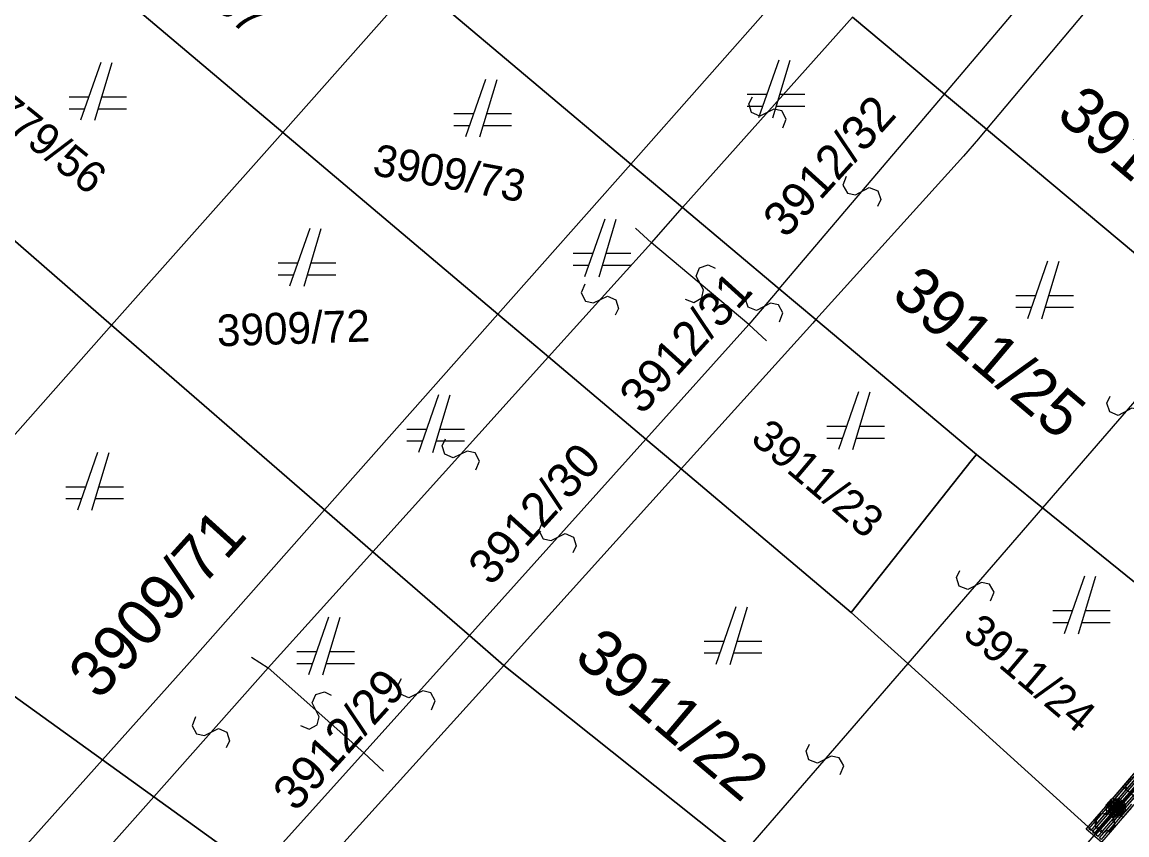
# Model space of a CAD drawing. Extents: x -266179 to -264727, y -1243225 to -1241702.
# Drawn here: x -264900.08 to -264861.72, y -1242558.5 to -1242530.28 of the extents above; entities that cross this region are included whole.
import ezdxf

# ---------------------------------------------------------------- set-up
doc = ezdxf.new("R2010")
doc.units = 0
for name, color, linetype in [('Vrstva 1', 7, 'Continuous'), ('Vrstva 19', 7, 'Continuous'), ('Vrstva 2', 7, 'Continuous'), ('Vrstva 21', 7, 'Continuous')]:
    doc.layers.add(name, color=color, linetype=linetype)

msp = doc.modelspace()

# ---------------------------------------------------------------- linework, layer by layer
at = {"layer": 'Vrstva 1'}
for p, q in [((-264891.03, -1242534.11), (-264900.04, -1242526.51)), ((-264900.04, -1242526.51), (-264891.03, -1242534.11)), ((-264861.8, -1242528.29), (-264866.6, -1242534)), ((-264878.94, -1242535.21), (-264873.08, -1242528.57)), ((-264886.42, -1242528.92), (-264891.03, -1242534.11)), ((-264878.94, -1242535.21), (-264886.42, -1242528.92)), ((-264886.42, -1242528.92), (-264878.94, -1242535.21)), ((-264868.06, -1242532.78), (-264871.25, -1242530.11)), ((-264871.25, -1242530.11), (-264868.06, -1242532.78)), ((-264897.35, -1242531.69), (-264898.05, -1242533.69)), ((-264897.55, -1242533.69), (-264896.95, -1242531.69)), ((-264873.81, -1242531.6), (-264874.51, -1242533.6)), ((-264874.01, -1242533.6), (-264873.41, -1242531.6)), ((-264883.99, -1242532.27), (-264884.69, -1242534.27)), ((-264884.19, -1242534.27), (-264883.59, -1242532.27)), ((-264897.77, -1242532.89), (-264898.45, -1242532.89)), ((-264896.45, -1242532.89), (-264897.31, -1242532.89)), ((-264874.23, -1242532.8), (-264874.91, -1242532.8)), ((-264872.91, -1242532.8), (-264873.77, -1242532.8)), ((-264866.6, -1242534), (-264868.06, -1242532.78)), ((-264868.06, -1242532.78), (-264866.6, -1242534)), ((-264898.45, -1242533.29), (-264897.91, -1242533.29)), ((-264897.43, -1242533.29), (-264896.45, -1242533.29)), ((-264874.91, -1242533.2), (-264874.37, -1242533.2)), ((-264873.89, -1242533.2), (-264872.91, -1242533.2)), ((-264884.41, -1242533.47), (-264885.09, -1242533.47)), ((-264883.09, -1242533.47), (-264883.95, -1242533.47)), ((-264891.03, -1242534.11), (-264896.97, -1242540.8)), ((-264883.56, -1242540.42), (-264891.03, -1242534.11)), ((-264891.03, -1242534.11), (-264883.56, -1242540.42)), ((-264885.09, -1242533.87), (-264884.55, -1242533.87)), ((-264884.07, -1242533.87), (-264883.09, -1242533.87)), ((-264866.6, -1242534), (-264866.88, -1242534.33)), ((-264858.88, -1242540.46), (-264866.6, -1242534)), ((-264866.6, -1242534), (-264858.88, -1242540.46)), ((-264866.88, -1242534.33), (-264867.4, -1242534.94)), ((-264896.97, -1242540.8), (-264903.52, -1242535.12)), ((-264903.52, -1242535.12), (-264896.97, -1242540.8)), ((-264883.56, -1242540.42), (-264878.94, -1242535.21)), ((-264877.15, -1242536.72), (-264878.94, -1242535.21)), ((-264878.94, -1242535.21), (-264877.15, -1242536.72)), ((-264867.4, -1242534.94), (-264872.52, -1242540.61)), ((-264873.79, -1242539.54), (-264877.15, -1242536.72)), ((-264877.15, -1242536.72), (-264873.79, -1242539.54)), ((-264879.85, -1242537.12), (-264880.55, -1242539.12)), ((-264880.05, -1242539.12), (-264879.45, -1242537.12)), ((-264890.09, -1242537.45), (-264890.79, -1242539.45)), ((-264890.29, -1242539.45), (-264889.69, -1242537.45)), ((-264880.27, -1242538.32), (-264880.95, -1242538.32)), ((-264878.95, -1242538.32), (-264879.81, -1242538.32)), ((-264890.51, -1242538.65), (-264891.19, -1242538.65)), ((-264889.19, -1242538.65), (-264890.05, -1242538.65)), ((-264880.95, -1242538.72), (-264880.41, -1242538.72)), ((-264879.93, -1242538.72), (-264878.95, -1242538.72)), ((-264864.48, -1242538.58), (-264865.18, -1242540.58)), ((-264864.68, -1242540.58), (-264864.08, -1242538.58)), ((-264891.19, -1242539.05), (-264890.65, -1242539.05)), ((-264890.17, -1242539.05), (-264889.19, -1242539.05)), ((-264872.52, -1242540.61), (-264873.79, -1242539.54)), ((-264873.79, -1242539.54), (-264872.52, -1242540.61)), ((-264864.9, -1242539.78), (-264865.58, -1242539.78)), ((-264863.58, -1242539.78), (-264864.44, -1242539.78)), ((-264865.58, -1242540.18), (-264865.04, -1242540.18)), ((-264864.56, -1242540.18), (-264863.58, -1242540.18)), ((-264889.58, -1242547.21), (-264883.56, -1242540.42)), ((-264881.8, -1242541.9), (-264883.56, -1242540.42)), ((-264883.56, -1242540.42), (-264881.8, -1242541.9)), ((-264872.52, -1242540.61), (-264872.63, -1242540.73)), ((-264866.94, -1242545.29), (-264872.52, -1242540.61)), ((-264872.52, -1242540.61), (-264866.94, -1242545.29)), ((-264896.97, -1242540.8), (-264905.18, -1242550.06)), ((-264889.58, -1242547.21), (-264896.97, -1242540.8)), ((-264896.97, -1242540.8), (-264889.58, -1242547.21)), ((-264872.63, -1242540.73), (-264877.2, -1242545.79)), ((-264878.42, -1242544.76), (-264881.8, -1242541.9)), ((-264881.8, -1242541.9), (-264878.42, -1242544.76)), ((-264885.62, -1242543.22), (-264886.32, -1242545.22)), ((-264885.82, -1242545.22), (-264885.22, -1242543.22)), ((-264871.04, -1242543.12), (-264871.74, -1242545.12)), ((-264871.24, -1242545.12), (-264870.64, -1242543.12)), ((-264886.04, -1242544.42), (-264886.72, -1242544.42)), ((-264884.72, -1242544.42), (-264885.58, -1242544.42)), ((-264871.46, -1242544.32), (-264872.14, -1242544.32)), ((-264870.14, -1242544.32), (-264871, -1242544.32)), ((-264886.72, -1242544.82), (-264886.18, -1242544.82)), ((-264885.7, -1242544.82), (-264884.72, -1242544.82)), ((-264877.2, -1242545.79), (-264878.42, -1242544.76)), ((-264878.42, -1242544.76), (-264877.2, -1242545.79)), ((-264872.14, -1242544.72), (-264871.6, -1242544.72)), ((-264871.12, -1242544.72), (-264870.14, -1242544.72)), ((-264897.46, -1242545.22), (-264898.16, -1242547.22)), ((-264897.66, -1242547.22), (-264897.06, -1242545.22)), ((-264867.13, -1242545.51), (-264866.94, -1242545.29)), ((-264866.94, -1242545.29), (-264867.13, -1242545.51)), ((-264864.65, -1242547.14), (-264866.94, -1242545.29)), ((-264866.94, -1242545.29), (-264864.65, -1242547.14)), ((-264871.3, -1242550.77), (-264867.13, -1242545.51)), ((-264867.13, -1242545.51), (-264871.3, -1242550.77)), ((-264877.2, -1242545.79), (-264877.75, -1242546.4)), ((-264871.3, -1242550.77), (-264877.2, -1242545.79)), ((-264877.2, -1242545.79), (-264871.3, -1242550.77)), ((-264897.88, -1242546.42), (-264898.56, -1242546.42)), ((-264896.56, -1242546.42), (-264897.42, -1242546.42)), ((-264877.75, -1242546.4), (-264882.75, -1242551.94)), ((-264898.56, -1242546.82), (-264898.02, -1242546.82)), ((-264897.54, -1242546.82), (-264896.56, -1242546.82)), ((-264857.82, -1242552.67), (-264864.65, -1242547.14)), ((-264864.65, -1242547.14), (-264857.82, -1242552.67)), ((-264894.07, -1242552.29), (-264889.58, -1242547.21)), ((-264887.9, -1242548.67), (-264889.58, -1242547.21)), ((-264889.58, -1242547.21), (-264887.9, -1242548.67)), ((-264884.55, -1242551.57), (-264887.9, -1242548.67)), ((-264887.9, -1242548.67), (-264884.55, -1242551.57)), ((-264863.2, -1242549.52), (-264863.9, -1242551.52)), ((-264863.4, -1242551.52), (-264862.8, -1242549.52)), ((-264875.3, -1242550.58), (-264876, -1242552.58)), ((-264875.5, -1242552.58), (-264874.9, -1242550.58)), ((-264889.44, -1242550.94), (-264890.14, -1242552.94)), ((-264889.64, -1242552.94), (-264889.04, -1242550.94)), ((-264869.33, -1242552.55), (-264871.3, -1242550.77)), ((-264871.3, -1242550.77), (-264869.33, -1242552.55)), ((-264863.62, -1242550.72), (-264864.3, -1242550.72)), ((-264862.3, -1242550.72), (-264863.16, -1242550.72)), ((-264864.3, -1242551.12), (-264863.76, -1242551.12)), ((-264863.28, -1242551.12), (-264862.3, -1242551.12)), ((-264883.36, -1242552.61), (-264884.55, -1242551.57)), ((-264884.55, -1242551.57), (-264883.36, -1242552.61)), ((-264875.72, -1242551.78), (-264876.4, -1242551.78)), ((-264874.4, -1242551.78), (-264875.26, -1242551.78)), ((-264889.86, -1242552.14), (-264890.54, -1242552.14)), ((-264888.54, -1242552.14), (-264889.4, -1242552.14)), ((-264882.75, -1242551.94), (-264883.36, -1242552.61)), ((-264876.4, -1242552.18), (-264875.86, -1242552.18)), ((-264875.38, -1242552.18), (-264874.4, -1242552.18)), ((-264897.29, -1242555.89), (-264902.3, -1242552.28)), ((-264902.3, -1242552.28), (-264897.29, -1242555.89)), ((-264897.29, -1242555.89), (-264894.07, -1242552.29)), ((-264890.54, -1242552.54), (-264890, -1242552.54)), ((-264889.52, -1242552.54), (-264888.54, -1242552.54)), ((-264862.81, -1242558.45), (-264869.33, -1242552.55)), ((-264869.33, -1242552.55), (-264862.81, -1242558.45)), ((-264883.36, -1242552.61), (-264888.37, -1242558.16)), ((-264875.09, -1242559.2), (-264883.36, -1242552.61)), ((-264883.36, -1242552.61), (-264875.09, -1242559.2)), ((-264858.24, -1242553.15), (-264862.81, -1242558.45)), ((-264909.4, -1242569.43), (-264897.29, -1242555.89)), ((-264895.51, -1242557.17), (-264897.29, -1242555.89)), ((-264897.29, -1242555.89), (-264895.51, -1242557.17)), ((-264891.92, -1242559.75), (-264895.51, -1242557.17)), ((-264895.51, -1242557.17), (-264891.92, -1242559.75)), ((-264888.37, -1242558.16), (-264890.64, -1242560.67)), ((-264862.81, -1242558.45), (-264863.34, -1242559.06))]:
    msp.add_line(p, q, dxfattribs=at)
at = {"layer": 'Vrstva 19'}
for p, q in [((-264858.24, -1242553.15), (-264862.81, -1242558.45)), ((-264862.81, -1242558.45), (-264863.34, -1242559.06))]:
    msp.add_line(p, q, dxfattribs=at)
for points in [[(-264861.336, -1242557.278), (-264861.866, -1242556.821), (-264861.037, -1242555.859)], [(-264861.72, -1242556.881), (-264861.781, -1242556.829), (-264860.952, -1242555.867)], [(-264861.478, -1242557.44), (-264862.309, -1242558.402), (-264862.609, -1242558.75), (-264863.139, -1242558.292), (-264862.309, -1242557.331), (-264861.479, -1242556.37)], [(-264861.097, -1242556.158), (-264861.927, -1242557.119), (-264862.757, -1242558.08), (-264862.98, -1242558.337), (-264863.04, -1242558.285), (-264862.21, -1242557.324), (-264861.38, -1242556.363)], [(-264860.976, -1242556.262), (-264861.806, -1242557.223), (-264862.636, -1242558.185), (-264862.859, -1242558.442), (-264862.919, -1242558.39), (-264862.089, -1242557.428), (-264861.259, -1242556.467)], [(-264861.189, -1242556.279), (-264862.022, -1242557.238), (-264862.245, -1242557.494), (-264862.305, -1242557.442), (-264861.472, -1242556.483)], [(-264861.068, -1242556.384), (-264861.901, -1242557.343), (-264862.124, -1242557.599), (-264862.185, -1242557.547), (-264861.352, -1242556.588)], [(-264861.685, -1242557.328), (-264862.515, -1242558.289), (-264862.738, -1242558.546), (-264862.798, -1242558.494), (-264861.968, -1242557.533), (-264861.138, -1242556.572)], [(-264861.564, -1242557.433), (-264862.394, -1242558.394), (-264862.616, -1242558.651), (-264862.677, -1242558.599), (-264861.847, -1242557.638), (-264861.017, -1242556.676)], [(-264861.561, -1242557.546), (-264861.863, -1242557.893), (-264862.391, -1242557.434), (-264861.558, -1242556.475)], [(-264860.947, -1242556.489), (-264861.78, -1242557.448), (-264862.003, -1242557.704), (-264862.064, -1242557.652), (-264861.231, -1242556.693)], [(-264861.66, -1242557.553), (-264861.883, -1242557.809), (-264861.943, -1242557.757), (-264861.11, -1242556.798)], [(-264861.774, -1242557.674), (-264861.952, -1242557.878), (-264862.22, -1242557.896), (-264862.423, -1242557.718), (-264862.441, -1242557.45), (-264862.263, -1242557.247), (-264861.995, -1242557.229), (-264861.792, -1242557.406), (-264861.774, -1242557.674), (-264861.81, -1242557.656), (-264861.968, -1242557.836), (-264862.081, -1242557.844), (-264861.818, -1242557.543), (-264861.826, -1242557.43), (-264862.194, -1242557.852), (-264862.254, -1242557.799), (-264861.886, -1242557.377), (-264861.946, -1242557.325), (-264862.315, -1242557.746), (-264862.375, -1242557.694), (-264862.006, -1242557.272), (-264862.119, -1242557.28), (-264862.382, -1242557.581), (-264862.39, -1242557.468), (-264862.232, -1242557.287)], [(-264862.157, -1242558.183), (-264862.334, -1242558.388), (-264862.602, -1242558.408), (-264862.806, -1242558.231), (-264862.826, -1242557.963), (-264862.65, -1242557.759), (-264862.382, -1242557.739), (-264862.177, -1242557.915), (-264862.157, -1242558.183), (-264862.194, -1242558.165), (-264862.351, -1242558.346), (-264862.464, -1242558.355), (-264862.203, -1242558.052), (-264862.211, -1242557.939), (-264862.577, -1242558.363), (-264862.637, -1242558.311), (-264862.272, -1242557.887), (-264862.332, -1242557.834), (-264862.698, -1242558.259), (-264862.758, -1242558.206), (-264862.393, -1242557.782), (-264862.506, -1242557.791), (-264862.767, -1242558.094), (-264862.775, -1242557.981), (-264862.618, -1242557.799)]]:
    msp.add_lwpolyline(points, dxfattribs=at)
at = {"layer": 'Vrstva 2'}
for p, q in [((-264868.06, -1242532.78), (-264862.5, -1242526.23)), ((-264871.25, -1242530.11), (-264877.15, -1242536.72)), ((-264873.79, -1242539.54), (-264868.06, -1242532.78)), ((-264878.23, -1242537.94), (-264877.15, -1242536.72)), ((-264878.78, -1242537.43), (-264878.23, -1242537.94)), ((-264881.8, -1242541.9), (-264878.23, -1242537.94)), ((-264874.85, -1242540.78), (-264878.23, -1242537.94)), ((-264873.79, -1242539.54), (-264874.85, -1242540.78)), ((-264858.88, -1242540.46), (-264864.65, -1242547.14)), ((-264878.42, -1242544.76), (-264874.85, -1242540.78)), ((-264874.24, -1242541.35), (-264874.85, -1242540.78)), ((-264881.8, -1242541.9), (-264887.9, -1242548.67)), ((-264884.55, -1242551.57), (-264878.42, -1242544.76)), ((-264864.65, -1242547.14), (-264869.33, -1242552.55)), ((-264891.54, -1242552.7), (-264887.9, -1242548.67)), ((-264884.55, -1242551.57), (-264888.22, -1242555.65)), ((-264892.12, -1242552.33), (-264891.54, -1242552.7)), ((-264869.33, -1242552.55), (-264875.09, -1242559.2)), ((-264895.51, -1242557.17), (-264891.54, -1242552.7)), ((-264888.22, -1242555.65), (-264891.54, -1242552.7)), ((-264891.92, -1242559.75), (-264888.22, -1242555.65)), ((-264887.53, -1242556.28), (-264888.22, -1242555.65)), ((-264895.51, -1242557.17), (-264905.09, -1242567.97))]:
    msp.add_line(p, q, dxfattribs=at)
for points in [[(-264873.674, -1242533.952), (-264873.549, -1242533.647), (-264873.7, -1242533.365), (-264873.98, -1242533.303), (-264874.462, -1242533.543), (-264874.752, -1242533.418), (-264874.847, -1242533.119), (-264874.726, -1242532.878)], [(-264871.465, -1242535.637), (-264871.581, -1242535.945), (-264871.424, -1242536.223), (-264871.142, -1242536.277), (-264870.667, -1242536.025), (-264870.373, -1242536.143), (-264870.27, -1242536.439), (-264870.385, -1242536.683)], [(-264877.061, -1242539.902), (-264876.753, -1242540.017), (-264876.475, -1242539.858), (-264876.422, -1242539.577), (-264876.676, -1242539.102), (-264876.56, -1242538.808), (-264876.263, -1242538.704), (-264876.019, -1242538.818)], [(-264880.538, -1242539.381), (-264880.664, -1242539.684), (-264880.515, -1242539.967), (-264880.236, -1242540.031), (-264879.752, -1242539.793), (-264879.463, -1242539.92), (-264879.369, -1242540.219), (-264879.492, -1242540.459)], [(-264873.782, -1242540.685), (-264873.665, -1242540.378), (-264873.821, -1242540.1), (-264874.102, -1242540.044), (-264874.579, -1242540.294), (-264874.872, -1242540.175), (-264874.973, -1242539.878), (-264874.858, -1242539.635)], [(-264861.23, -1242544.328), (-264861.111, -1242544.022), (-264861.266, -1242543.742), (-264861.547, -1242543.685), (-264862.025, -1242543.932), (-264862.317, -1242543.812), (-264862.417, -1242543.514), (-264862.3, -1242543.272)], [(-264884.326, -1242545.824), (-264884.2, -1242545.52), (-264884.35, -1242545.238), (-264884.629, -1242545.174), (-264885.112, -1242545.412), (-264885.402, -1242545.285), (-264885.496, -1242544.986), (-264885.374, -1242544.746)], [(-264882.009, -1242547.626), (-264882.135, -1242547.93), (-264881.985, -1242548.213), (-264881.706, -1242548.276), (-264881.223, -1242548.038), (-264880.933, -1242548.164), (-264880.839, -1242548.464), (-264880.961, -1242548.704)], [(-264866.456, -1242550.374), (-264866.336, -1242550.067), (-264866.491, -1242549.788), (-264866.771, -1242549.73), (-264867.25, -1242549.977), (-264867.542, -1242549.856), (-264867.642, -1242549.559), (-264867.524, -1242549.316)], [(-264885.861, -1242554.149), (-264885.735, -1242553.845), (-264885.885, -1242553.562), (-264886.164, -1242553.499), (-264886.647, -1242553.737), (-264886.937, -1242553.611), (-264887.031, -1242553.311), (-264886.909, -1242553.071)], [(-264890.416, -1242554.702), (-264890.111, -1242554.826), (-264889.829, -1242554.675), (-264889.768, -1242554.395), (-264890.009, -1242553.913), (-264889.884, -1242553.623), (-264889.585, -1242553.527), (-264889.344, -1242553.648)], [(-264894.053, -1242554.4), (-264894.176, -1242554.705), (-264894.025, -1242554.986), (-264893.745, -1242555.047), (-264893.264, -1242554.806), (-264892.973, -1242554.93), (-264892.877, -1242555.229), (-264892.997, -1242555.47)], [(-264871.676, -1242556.404), (-264871.556, -1242556.097), (-264871.711, -1242555.818), (-264871.991, -1242555.76), (-264872.47, -1242556.007), (-264872.762, -1242555.886), (-264872.862, -1242555.589), (-264872.744, -1242555.346)]]:
    msp.add_lwpolyline(points, dxfattribs=at)
at = {"layer": 'Vrstva 21'}
for p, q in [((-264858.24, -1242553.15), (-264862.81, -1242558.45)), ((-264862.81, -1242558.45), (-264863.34, -1242559.06))]:
    msp.add_line(p, q, dxfattribs=at)

# ---------------------------------------------------------------- texts
at = {"layer": 'Vrstva 1'}
for s, height, rotation, p in [('4779/57', 1.1, 318.4499, (-264896.228, -1242527.277)), ('4779/56', 1.1, 321.1428, (-264901.874, -1242532.981)), ('3911/26', 1.6, 319.7677, (-264864.228, -1242533.584)), ('3912/32', 1.2, 47.842, (-264873.567, -1242537.823)), ('3909/73', 1.1, 349.6188, (-264887.951, -1242535.583)), ('3912/31', 1.2, 47.842, (-264878.552, -1242543.948)), ('3911/25', 1.6, 319.7677, (-264869.954, -1242539.843)), ('3909/72', 1.1, 1.8908, (-264893.299, -1242541.541)), ('3911/23', 1.1, 319.7677, (-264874.833, -1242544.815)), ('3912/30', 1.2, 47.842, (-264883.802, -1242549.891)), ('3909/71', 1.6, 47.842, (-264897.405, -1242553.856)), ('3911/24', 1.1, 319.7677, (-264867.473, -1242551.575)), ('3911/22', 1.6, 319.7677, (-264880.964, -1242552.413)), ('3912/29', 1.2, 47.842, (-264890.58, -1242557.726))]:
    msp.add_text(s, height=height, rotation=rotation, dxfattribs=at).set_placement(p)

doc.saveas('drawing.dxf')
